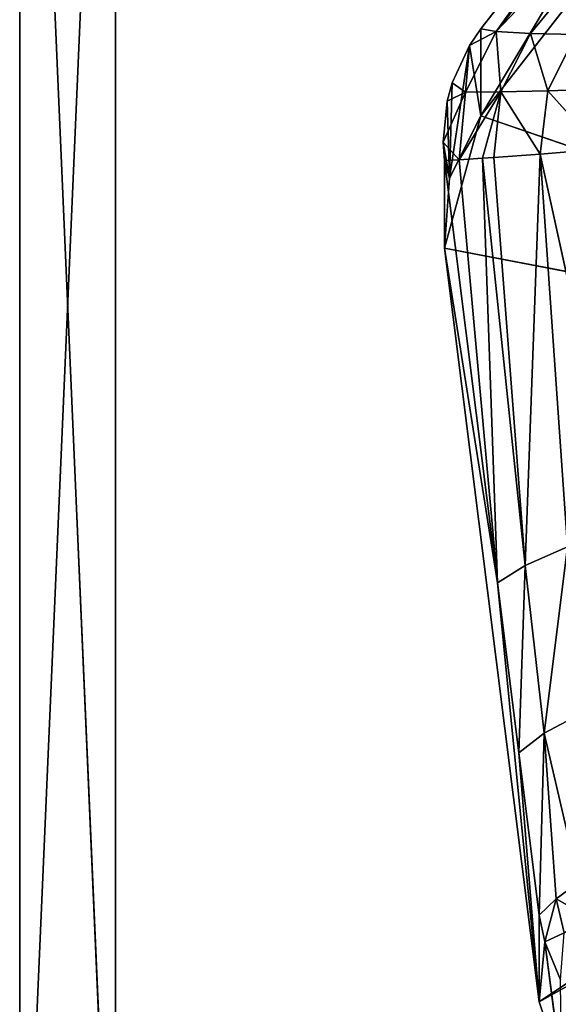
# Model space of a CAD drawing. Extents: x 257 to 312, y 0 to 136.
# Tile 450 of 656: x 264.28 to 268.78, y 118.54 to 126.76. Entities that reach past the tile are written whole.
import ezdxf

# ---------------------------------------------------------------- set-up
doc = ezdxf.new("R2010")
doc.units = 0
doc.header["$LTSCALE"] = 25.4
doc.layers.get('0').update_dxf_attribs({"color": 13, "linetype": 'CONTINUOUS'})

# ---------------------------------------------------------------- blocks, each defined once
blk = doc.blocks.new('MONO-I-KINKIET-PRZEW_D-778')
at = {"color": 250}
for p, q in [((47.7087, 42.6185, 1547.7485), (47.7087, 24.2185, 1547.7485)), ((47.7087, 24.2185, 1547.7485), (48.5087, 42.6185, 1547.7485)), ((47.7087, 24.2185, 1547.7485), (48.5087, 42.6185, 1547.7485)), ((47.7087, 42.6185, 1547.7485), (47.7087, 24.2185, 1547.7485)), ((47.7087, 42.6185, 1547.7485), (47.7087, 24.2185, 1417.7485)), ((47.7087, 42.6185, 1547.7485), (47.7087, 24.2185, 1417.7485)), ((47.7087, 42.6185, 1417.7485), (47.7087, 24.2185, 1417.7485)), ((48.5087, 24.2185, 1417.7485), (47.7087, 42.6185, 1417.7485)), ((48.5087, 24.2185, 1417.7485), (47.7087, 42.6185, 1417.7485)), ((47.7087, 42.6185, 1417.7485), (47.7087, 24.2185, 1417.7485)), ((48.5087, 24.2185, 1547.7485), (48.5087, 42.6185, 1547.7485)), ((48.5087, 24.2185, 1547.7485), (48.5087, 42.6185, 1547.7485)), ((48.5087, 24.2185, 1547.7485), (48.5087, 42.6185, 1417.7485)), ((48.5087, 24.2185, 1547.7485), (48.5087, 42.6185, 1417.7485)), ((48.5087, 24.2185, 1417.7485), (48.5087, 42.6185, 1417.7485)), ((48.5087, 24.2185, 1417.7485), (48.5087, 42.6185, 1417.7485)), ((47.7087, 24.2185, 1417.7485), (47.7087, 42.4185, 1417.7485)), ((47.7087, 42.4185, 1417.7485), (47.7087, 24.2185, 1418.7485)), ((47.7087, 42.4185, 1417.7485), (47.7087, 24.2185, 1418.7485)), ((47.7087, 42.4185, 1418.7485), (47.7087, 24.2185, 1418.7485)), ((47.7087, 24.2185, 1417.7485), (47.7087, 42.4185, 1417.7485)), ((47.7087, 42.4185, 1418.7485), (47.7087, 24.2185, 1418.7485)), ((47.7087, 24.2185, 1546.7485), (47.7087, 42.4185, 1546.7485)), ((47.7087, 42.4185, 1546.7485), (47.7087, 24.2185, 1547.7485)), ((47.7087, 42.4185, 1546.7485), (47.7087, 24.2185, 1547.7485)), ((47.7087, 42.4185, 1547.7485), (47.7087, 24.2185, 1547.7485)), ((47.7087, 24.2185, 1546.7485), (47.7087, 42.4185, 1546.7485)), ((47.7087, 42.4185, 1547.7485), (47.7087, 24.2185, 1547.7485))]:
    blk.add_line(p, q, dxfattribs=at)
at = {"color": 18}
for p, q in [((43.9867, 39.7923, 33.7577), (44.1714, 39.2382, 33.7211)), ((43.9867, 39.7923, 33.7577), (44.1257, 38.7369, 44.7157)), ((43.9867, 39.7923, 33.7577), (44.1714, 39.2382, 33.7211)), ((43.9867, 39.7923, 33.7577), (44.1257, 38.7369, 44.7157)), ((37.0305, 34.469, 33.4062), (44.1714, 39.2382, 33.7211)), ((37.0305, 34.469, 33.4062), (44.1714, 39.2382, 33.7211)), ((37.1137, 35.2997, 33.461), (44.1714, 39.2382, 33.7211)), ((37.1137, 35.2997, 33.461), (44.1714, 39.2382, 33.7211)), ((44.1257, 38.7369, 44.7157), (44.1714, 39.2382, 33.7211)), ((44.1257, 38.7369, 44.7157), (44.1714, 39.2382, 33.7211)), ((44.9627, 32.9439, 33.3055), (44.1714, 39.2382, 33.7211)), ((44.1714, 39.2382, 33.7211), (44.5201, 35.7401, 44.5141)), ((44.1714, 39.2382, 33.7211), (44.5201, 35.7401, 44.5141)), ((44.1714, 39.2382, 33.7211), (44.3419, 37.1577, 44.6077)), ((44.1714, 39.2382, 33.7211), (44.3419, 37.1577, 44.6077)), ((44.1714, 39.2382, 33.7211), (44.1714, 38.5133, 44.6972)), ((44.9627, 32.9439, 33.3055), (44.1714, 39.2382, 33.7211)), ((44.1714, 39.2382, 33.7211), (44.1714, 38.5133, 44.6972)), ((44.1257, 38.7369, 44.7157), (43.9943, 39.0537, 44.7391)), ((44.1257, 38.7369, 44.7157), (43.9943, 39.0537, 44.7391)), ((44.1257, 38.7369, 44.7157), (43.9625, 38.6616, 45.8687)), ((44.1257, 38.7369, 44.7157), (43.9625, 38.6616, 45.8687)), ((44.1257, 38.7369, 44.7157), (44.0312, 38.3784, 45.8404)), ((44.1257, 38.7369, 44.7157), (44.0312, 38.3784, 45.8404)), ((44.1714, 38.5133, 44.6972), (44.1257, 38.7369, 44.7157)), ((44.1714, 38.5133, 44.6972), (44.1257, 38.7369, 44.7157)), ((44.0312, 38.3784, 45.8404), (43.9625, 38.6616, 45.8687)), ((44.0312, 38.3784, 45.8404), (43.9625, 38.6616, 45.8687)), ((44.0312, 38.3784, 45.8404), (43.7724, 38.5238, 46.9376)), ((44.0312, 38.3784, 45.8404), (43.7724, 38.5238, 46.9376)), ((44.1714, 38.5133, 44.6972), (44.0312, 38.3784, 45.8404)), ((44.1714, 38.5133, 44.6972), (44.0312, 38.3784, 45.8404)), ((44.1714, 38.5133, 44.6972), (44.1299, 36.9954, 46.1989)), ((44.1714, 38.5133, 44.6972), (44.1299, 36.9954, 46.1989)), ((44.3419, 37.1577, 44.6077), (44.1714, 38.5133, 44.6972)), ((44.3419, 37.1577, 44.6077), (44.1714, 38.5133, 44.6972)), ((44.0312, 38.3784, 45.8404), (43.8425, 38.2399, 46.9121)), ((44.0312, 38.3784, 45.8404), (43.8425, 38.2399, 46.9121)), ((44.1299, 36.9954, 46.1989), (44.0312, 38.3784, 45.8404)), ((44.1299, 36.9954, 46.1989), (44.0312, 38.3784, 45.8404)), ((44.1299, 36.9954, 46.1989), (43.8425, 38.2399, 46.9121)), ((44.1299, 36.9954, 46.1989), (43.8425, 38.2399, 46.9121)), ((44.1299, 36.9954, 46.1989), (44.3419, 37.1577, 44.6077)), ((44.1299, 36.9954, 46.1989), (44.3419, 37.1577, 44.6077)), ((44.3419, 37.1577, 44.6077), (44.2884, 35.5961, 46.106)), ((44.3419, 37.1577, 44.6077), (44.2884, 35.5961, 46.106)), ((44.5201, 35.7401, 44.5141), (44.3419, 37.1577, 44.6077)), ((44.5201, 35.7401, 44.5141), (44.3419, 37.1577, 44.6077)), ((43.7994, 36.8202, 47.7553), (44.1299, 36.9954, 46.1989)), ((43.7994, 36.8202, 47.7553), (44.1299, 36.9954, 46.1989)), ((44.1299, 36.9954, 46.1989), (43.9355, 35.439, 47.6634)), ((44.1299, 36.9954, 46.1989), (43.9355, 35.439, 47.6634)), ((44.1299, 36.9954, 46.1989), (44.2884, 35.5961, 46.106)), ((44.1299, 36.9954, 46.1989), (44.2884, 35.5961, 46.106)), ((44.5201, 35.7401, 44.5141), (44.2884, 35.5961, 46.106)), ((44.5201, 35.7401, 44.5141), (44.2884, 35.5961, 46.106)), ((44.9634, 32.2136, 44.2812), (44.5201, 35.7401, 44.5141)), ((44.5201, 35.7401, 44.5141), (44.8403, 32.207, 44.9832)), ((44.5201, 35.7401, 44.5141), (44.8403, 32.207, 44.9832)), ((44.5201, 35.7401, 44.5141), (44.6461, 32.1945, 45.8823)), ((44.5201, 35.7401, 44.5141), (44.6461, 32.1945, 45.8823)), ((44.9627, 32.9439, 33.3055), (44.5201, 35.7401, 44.5141)), ((44.9634, 32.2136, 44.2812), (44.5201, 35.7401, 44.5141)), ((44.9627, 32.9439, 33.3055), (44.5201, 35.7401, 44.5141)), ((44.2884, 35.5961, 46.106), (43.9355, 35.439, 47.6634)), ((44.2884, 35.5961, 46.106), (43.9355, 35.439, 47.6634)), ((44.2884, 35.5961, 46.106), (44.1645, 32.159, 47.6152)), ((44.2884, 35.5961, 46.106), (44.1645, 32.159, 47.6152)), ((44.2884, 35.5961, 46.106), (44.6461, 32.1945, 45.8823)), ((44.2884, 35.5961, 46.106), (44.6461, 32.1945, 45.8823)), ((44.2884, 35.5961, 46.106), (44.5504, 32.1878, 46.2696)), ((44.2884, 35.5961, 46.106), (44.5504, 32.1878, 46.2696)), ((44.1645, 32.159, 47.6152), (43.9355, 35.439, 47.6634)), ((44.1645, 32.159, 47.6152), (43.9355, 35.439, 47.6634)), ((44.1645, 32.159, 47.6152), (43.4829, 35.2714, 49.1918)), ((44.1645, 32.159, 47.6152), (43.4829, 35.2714, 49.1918)), ((37.0305, 34.469, 33.4062), (44.6588, 31.8393, 33.2325)), ((37.0305, 34.469, 33.4062), (44.6588, 31.8393, 33.2325)), ((37.0305, 34.469, 33.4062), (44.9627, 32.9439, 33.3055)), ((37.0305, 34.469, 33.4062), (44.9627, 32.9439, 33.3055)), ((44.6588, 31.8393, 33.2325), (44.9627, 32.9439, 33.3055)), ((44.6588, 31.8393, 33.2325), (44.9627, 32.9439, 33.3055)), ((44.9627, 32.9439, 33.3055), (44.9209, 32.3614, 33.267)), ((44.9627, 32.9439, 33.3055), (44.9209, 32.3614, 33.267)), ((44.9634, 32.2136, 44.2812), (44.9627, 32.9439, 33.3055)), ((44.9634, 32.2136, 44.2812), (44.9627, 32.9439, 33.3055)), ((44.9209, 32.3614, 33.267), (44.6588, 31.8393, 33.2325)), ((44.9209, 32.3614, 33.267), (44.6588, 31.8393, 33.2325)), ((44.9209, 32.3614, 33.267), (44.7551, 31.2533, 44.2224)), ((44.9209, 32.3614, 33.267), (44.7551, 31.2533, 44.2224)), ((44.8989, 31.5635, 44.2471), (44.9209, 32.3614, 33.267)), ((44.8989, 31.5635, 44.2471), (44.9209, 32.3614, 33.267)), ((44.9634, 32.2136, 44.2812), (44.9209, 32.3614, 33.267)), ((44.9634, 32.2136, 44.2812), (44.9209, 32.3614, 33.267)), ((44.9741, 32.059, 44.2746), (44.9209, 32.3614, 33.267)), ((44.941, 31.7181, 44.257), (44.9209, 32.3614, 33.267)), ((44.9741, 32.059, 44.2746), (44.9209, 32.3614, 33.267)), ((44.941, 31.7181, 44.257), (44.9209, 32.3614, 33.267)), ((43.6623, 32.1196, 49.074), (44.1645, 32.159, 47.6152)), ((43.6623, 32.1196, 49.074), (44.1645, 32.159, 47.6152)), ((44.1015, 31.6326, 47.595), (44.1645, 32.159, 47.6152)), ((44.1015, 31.6326, 47.595), (44.1645, 32.159, 47.6152)), ((44.1645, 32.159, 47.6152), (44.5504, 32.1878, 46.2696)), ((44.1645, 32.159, 47.6152), (44.5504, 32.1878, 46.2696)), ((44.4912, 31.641, 46.2591), (44.1645, 32.159, 47.6152)), ((44.4912, 31.641, 46.2591), (44.1645, 32.159, 47.6152)), ((44.8403, 32.207, 44.9832), (44.4912, 31.641, 46.2591)), ((44.8403, 32.207, 44.9832), (44.4912, 31.641, 46.2591)), ((44.6461, 32.1945, 45.8823), (44.4912, 31.641, 46.2591)), ((44.6461, 32.1945, 45.8823), (44.4912, 31.641, 46.2591)), ((44.4912, 31.641, 46.2591), (44.5504, 32.1878, 46.2696)), ((44.4912, 31.641, 46.2591), (44.5504, 32.1878, 46.2696)), ((44.5504, 32.1878, 46.2696), (44.6461, 32.1945, 45.8823)), ((44.5504, 32.1878, 46.2696), (44.6461, 32.1945, 45.8823)), ((44.6461, 32.1945, 45.8823), (44.8403, 32.207, 44.9832)), ((44.6461, 32.1945, 45.8823), (44.8403, 32.207, 44.9832)), ((44.8403, 32.207, 44.9832), (44.7875, 31.6412, 44.9836)), ((44.8403, 32.207, 44.9832), (44.7875, 31.6412, 44.9836)), ((44.9634, 32.2136, 44.2812), (44.8403, 32.207, 44.9832)), ((44.9634, 32.2136, 44.2812), (44.8403, 32.207, 44.9832)), ((44.8403, 32.207, 44.9832), (44.9741, 32.059, 44.2746)), ((44.8403, 32.207, 44.9832), (44.9741, 32.059, 44.2746)), ((44.9741, 32.059, 44.2746), (44.9634, 32.2136, 44.2812)), ((44.9741, 32.059, 44.2746), (44.9634, 32.2136, 44.2812)), ((44.1015, 31.6326, 47.595), (43.6623, 32.1196, 49.074)), ((44.1015, 31.6326, 47.595), (43.6623, 32.1196, 49.074)), ((44.9741, 32.059, 44.2746), (44.7875, 31.6412, 44.9836)), ((44.9741, 32.059, 44.2746), (44.7875, 31.6412, 44.9836)), ((44.941, 31.7181, 44.257), (44.9741, 32.059, 44.2746)), ((44.941, 31.7181, 44.257), (44.9741, 32.059, 44.2746)), ((42.818, 29.4755, 33.0764), (44.6588, 31.8393, 33.2325)), ((44.6588, 31.8393, 33.2325), (42.818, 28.7507, 44.0525)), ((44.6588, 31.8393, 33.2325), (42.818, 28.7507, 44.0525)), ((42.818, 29.4755, 33.0764), (44.6588, 31.8393, 33.2325)), ((44.6588, 31.8393, 33.2325), (44.6588, 31.1144, 44.2086)), ((44.7551, 31.2533, 44.2224), (44.6588, 31.8393, 33.2325)), ((44.7551, 31.2533, 44.2224), (44.6588, 31.8393, 33.2325)), ((44.6588, 31.8393, 33.2325), (44.6588, 31.1144, 44.2086)), ((44.941, 31.7181, 44.257), (44.7875, 31.6412, 44.9836)), ((44.941, 31.7181, 44.257), (44.7875, 31.6412, 44.9836)), ((44.8989, 31.5635, 44.2471), (44.941, 31.7181, 44.257)), ((44.8989, 31.5635, 44.2471), (44.941, 31.7181, 44.257)), ((43.5972, 31.6156, 49.0455), (44.1015, 31.6326, 47.595)), ((43.5972, 31.6156, 49.0455), (44.1015, 31.6326, 47.595)), ((43.8678, 31.1623, 47.5207), (44.1015, 31.6326, 47.595)), ((43.8678, 31.1623, 47.5207), (44.1015, 31.6326, 47.595)), ((44.1015, 31.6326, 47.595), (44.4912, 31.641, 46.2591)), ((44.1015, 31.6326, 47.595), (44.4912, 31.641, 46.2591)), ((44.2453, 31.1525, 46.1999), (44.1015, 31.6326, 47.595)), ((44.2453, 31.1525, 46.1999), (44.1015, 31.6326, 47.595)), ((44.2453, 31.1525, 46.1999), (44.4912, 31.641, 46.2591)), ((44.2453, 31.1525, 46.1999), (44.4912, 31.641, 46.2591)), ((44.7875, 31.6412, 44.9836), (44.4912, 31.641, 46.2591)), ((44.7875, 31.6412, 44.9836), (44.4912, 31.641, 46.2591)), ((44.532, 31.1353, 44.9431), (44.4912, 31.641, 46.2591)), ((44.532, 31.1353, 44.9431), (44.4912, 31.641, 46.2591)), ((44.532, 31.1353, 44.9431), (44.7875, 31.6412, 44.9836)), ((44.532, 31.1353, 44.9431), (44.7875, 31.6412, 44.9836)), ((44.7551, 31.2533, 44.2224), (44.7875, 31.6412, 44.9836)), ((44.7551, 31.2533, 44.2224), (44.7875, 31.6412, 44.9836)), ((44.7875, 31.6412, 44.9836), (44.8989, 31.5635, 44.2471)), ((44.7875, 31.6412, 44.9836), (44.8989, 31.5635, 44.2471)), ((44.7551, 31.2533, 44.2224), (44.8989, 31.5635, 44.2471)), ((44.7551, 31.2533, 44.2224), (44.8989, 31.5635, 44.2471)), ((44.7551, 31.2533, 44.2224), (44.532, 31.1353, 44.9431)), ((44.7551, 31.2533, 44.2224), (44.532, 31.1353, 44.9431)), ((44.6588, 31.1144, 44.2086), (44.7551, 31.2533, 44.2224)), ((44.6588, 31.1144, 44.2086), (44.7551, 31.2533, 44.2224)), ((44.2453, 31.1525, 46.1999), (43.8678, 31.1623, 47.5207)), ((44.2453, 31.1525, 46.1999), (43.8678, 31.1623, 47.5207)), ((44.2453, 31.1525, 46.1999), (42.356, 28.8535, 46.2441)), ((44.2453, 31.1525, 46.1999), (42.356, 28.8535, 46.2441)), ((44.532, 31.1353, 44.9431), (42.356, 28.8535, 46.2441)), ((44.532, 31.1353, 44.9431), (42.356, 28.8535, 46.2441)), ((44.532, 31.1353, 44.9431), (42.6799, 28.7793, 44.7775)), ((44.532, 31.1353, 44.9431), (42.6799, 28.7793, 44.7775)), ((44.532, 31.1353, 44.9431), (42.818, 28.7507, 44.0525)), ((44.532, 31.1353, 44.9431), (42.818, 28.7507, 44.0525)), ((42.818, 28.7507, 44.0525), (44.6588, 31.1144, 44.2086)), ((42.818, 28.7507, 44.0525), (44.6588, 31.1144, 44.2086)), ((44.532, 31.1353, 44.9431), (44.2453, 31.1525, 46.1999)), ((44.532, 31.1353, 44.9431), (44.2453, 31.1525, 46.1999)), ((44.6588, 31.1144, 44.2086), (44.532, 31.1353, 44.9431)), ((44.6588, 31.1144, 44.2086), (44.532, 31.1353, 44.9431))]:
    blk.add_line(p, q, dxfattribs=at)
at = {"color": 7}
mesh = blk.add_polyface(dxfattribs=at)
corners = [(46.7087, 43.4185, 1546.7485), (29.0173, 31.1662, 1546.7485), (10.3087, 43.4185, 1546.7485)]
mesh.append_faces([[corners[k] for k in face] for face in [(0, 1, 2)]], dxfattribs={"color": 7})
mesh = blk.add_polyface(dxfattribs=at)
corners = [(46.7087, 43.4185, 1547.7485), (10.3087, 43.4185, 1547.7485), (28.338, 31.2127, 1547.7485)]
mesh.append_faces([[corners[k] for k in face] for face in [(0, 1, 2)]], dxfattribs={"color": 7})
mesh = blk.add_polyface(dxfattribs=at)
corners = [(46.7087, 43.4185, 1547.7485), (28.338, 31.2127, 1547.7485), (29.0173, 31.1662, 1547.7485)]
mesh.append_faces([[corners[k] for k in face] for face in [(0, 1, 2)]], dxfattribs={"color": 7})
mesh = blk.add_polyface(dxfattribs=at)
corners = [(46.7087, 43.4185, 1546.7485), (29.6588, 30.9382, 1546.7485), (29.0173, 31.1662, 1546.7485)]
mesh.append_faces([[corners[k] for k in face] for face in [(0, 1, 2)]], dxfattribs={"color": 7})
mesh = blk.add_polyface(dxfattribs=at)
corners = [(46.7087, 43.4185, 1547.7485), (29.0173, 31.1662, 1547.7485), (29.6588, 30.9382, 1547.7485)]
mesh.append_faces([[corners[k] for k in face] for face in [(0, 1, 2)]], dxfattribs={"color": 7})
mesh = blk.add_polyface(dxfattribs=at)
corners = [(46.7087, 43.4185, 1546.7485), (30.215, 30.5456, 1546.7485), (29.6588, 30.9382, 1546.7485)]
mesh.append_faces([[corners[k] for k in face] for face in [(0, 1, 2)]], dxfattribs={"color": 7})
mesh = blk.add_polyface(dxfattribs=at)
corners = [(46.7087, 43.4185, 1547.7485), (29.6588, 30.9382, 1547.7485), (30.215, 30.5456, 1547.7485)]
mesh.append_faces([[corners[k] for k in face] for face in [(0, 1, 2)]], dxfattribs={"color": 7})
mesh = blk.add_polyface(dxfattribs=at)
corners = [(47.0913, 43.3424, 1546.7485), (30.215, 30.5456, 1546.7485), (46.7087, 43.4185, 1546.7485)]
mesh.append_faces([[corners[k] for k in face] for face in [(0, 1, 2)]], dxfattribs={"color": 7})
mesh = blk.add_polyface(dxfattribs=at)
corners = [(47.4158, 43.1256, 1547.7485), (46.7087, 43.4185, 1547.7485), (30.215, 30.5456, 1547.7485)]
mesh.append_faces([[corners[k] for k in face] for face in [(0, 1, 2)]], dxfattribs={"color": 7})
mesh = blk.add_polyface(dxfattribs=at)
corners = [(47.4158, 43.1256, 1546.7485), (30.215, 30.5456, 1546.7485), (47.0913, 43.3424, 1546.7485)]
mesh.append_faces([[corners[k] for k in face] for face in [(0, 1, 2)]], dxfattribs={"color": 7})
mesh = blk.add_polyface(dxfattribs=at)
corners = [(47.6325, 42.8012, 1546.7485), (30.215, 30.5456, 1546.7485), (47.4158, 43.1256, 1546.7485)]
mesh.append_faces([[corners[k] for k in face] for face in [(0, 1, 2)]], dxfattribs={"color": 7})
mesh = blk.add_polyface(dxfattribs=at)
corners = [(47.6325, 42.8012, 1547.7485), (47.4158, 43.1256, 1547.7485), (30.215, 30.5456, 1547.7485)]
mesh.append_faces([[corners[k] for k in face] for face in [(0, 1, 2)]], dxfattribs={"color": 7})
mesh = blk.add_polyface(dxfattribs=at)
corners = [(47.6325, 42.8012, 1546.7485), (30.6447, 30.0174, 1546.7485), (30.215, 30.5456, 1546.7485)]
mesh.append_faces([[corners[k] for k in face] for face in [(0, 1, 2)]], dxfattribs={"color": 7})
mesh = blk.add_polyface(dxfattribs=at)
corners = [(47.7087, 42.4185, 1547.7485), (47.6325, 42.8012, 1547.7485), (30.215, 30.5456, 1547.7485)]
mesh.append_faces([[corners[k] for k in face] for face in [(0, 1, 2)]], dxfattribs={"color": 7})
mesh = blk.add_polyface(dxfattribs=at)
corners = [(47.7087, 42.4185, 1546.7485), (30.6447, 30.0174, 1546.7485), (47.6325, 42.8012, 1546.7485)]
mesh.append_faces([[corners[k] for k in face] for face in [(0, 1, 2)]], dxfattribs={"color": 7})
mesh = blk.add_polyface(dxfattribs=at)
corners = [(48.5087, 42.6185, 1547.7485), (47.7087, 42.6185, 1547.7485), (47.7087, 24.2185, 1547.7485)]
mesh.append_faces([[corners[k] for k in face] for face in [(0, 1, 2)]], dxfattribs={"color": 7})
mesh = blk.add_polyface(dxfattribs=at)
corners = [(48.5087, 42.6185, 1547.7485), (47.7087, 24.2185, 1547.7485), (48.5087, 24.2185, 1547.7485)]
mesh.append_faces([[corners[k] for k in face] for face in [(0, 1, 2)]], dxfattribs={"color": 7})
mesh = blk.add_polyface(dxfattribs=at)
corners = [(47.7087, 42.6185, 1547.7485), (47.7087, 24.2185, 1417.7485), (47.7087, 24.2185, 1547.7485)]
mesh.append_faces([[corners[k] for k in face] for face in [(0, 1, 2)]], dxfattribs={"color": 7})
mesh = blk.add_polyface(dxfattribs=at)
corners = [(47.7087, 42.6185, 1417.7485), (47.7087, 24.2185, 1417.7485), (47.7087, 42.6185, 1547.7485)]
mesh.append_faces([[corners[k] for k in face] for face in [(0, 1, 2)]], dxfattribs={"color": 7})
mesh = blk.add_polyface(dxfattribs=at)
corners = [(48.5087, 42.6185, 1417.7485), (48.5087, 24.2185, 1417.7485), (47.7087, 42.6185, 1417.7485)]
mesh.append_faces([[corners[k] for k in face] for face in [(0, 1, 2)]], dxfattribs={"color": 7})
mesh = blk.add_polyface(dxfattribs=at)
corners = [(48.5087, 24.2185, 1417.7485), (47.7087, 24.2185, 1417.7485), (47.7087, 42.6185, 1417.7485)]
mesh.append_faces([[corners[k] for k in face] for face in [(0, 1, 2)]], dxfattribs={"color": 7})
mesh = blk.add_polyface(dxfattribs=at)
corners = [(48.5087, 42.6185, 1547.7485), (48.5087, 24.2185, 1547.7485), (48.5087, 42.6185, 1417.7485)]
mesh.append_faces([[corners[k] for k in face] for face in [(0, 1, 2)]], dxfattribs={"color": 7})
mesh = blk.add_polyface(dxfattribs=at)
corners = [(48.5087, 42.6185, 1417.7485), (48.5087, 24.2185, 1547.7485), (48.5087, 24.2185, 1417.7485)]
mesh.append_faces([[corners[k] for k in face] for face in [(0, 1, 2)]], dxfattribs={"color": 7})
mesh = blk.add_polyface(dxfattribs=at)
corners = [(47.7087, 42.4185, 1417.7485), (47.7087, 24.2185, 1417.7485), (9.3087, 24.2185, 1417.7485)]
mesh.append_faces([[corners[k] for k in face] for face in [(0, 1, 2)]], dxfattribs={"color": 7})
mesh = blk.add_polyface(dxfattribs=at)
corners = [(47.7087, 42.4185, 1417.7485), (9.3087, 24.2185, 1417.7485), (9.3087, 42.4185, 1417.7485)]
mesh.append_faces([[corners[k] for k in face] for face in [(0, 1, 2)]], dxfattribs={"color": 7})
mesh = blk.add_polyface(dxfattribs=at)
corners = [(47.7087, 42.4185, 1418.7485), (9.3087, 42.4185, 1418.7485), (47.7087, 24.2185, 1418.7485)]
mesh.append_faces([[corners[k] for k in face] for face in [(0, 1, 2)]], dxfattribs={"color": 7})
mesh = blk.add_polyface(dxfattribs=at)
corners = [(47.7087, 24.2185, 1418.7485), (9.3087, 42.4185, 1418.7485), (9.3087, 24.2185, 1418.7485)]
mesh.append_faces([[corners[k] for k in face] for face in [(0, 1, 2)]], dxfattribs={"color": 7})
mesh = blk.add_polyface(dxfattribs=at)
corners = [(47.7087, 42.4185, 1547.7485), (30.215, 30.5456, 1547.7485), (30.6447, 30.0174, 1547.7485)]
mesh.append_faces([[corners[k] for k in face] for face in [(0, 1, 2)]], dxfattribs={"color": 7})
mesh = blk.add_polyface(dxfattribs=at)
corners = [(47.7087, 42.4185, 1546.7485), (30.9159, 29.393, 1546.7485), (30.6447, 30.0174, 1546.7485)]
mesh.append_faces([[corners[k] for k in face] for face in [(0, 1, 2)]], dxfattribs={"color": 7})
mesh = blk.add_polyface(dxfattribs=at)
corners = [(47.7087, 42.4185, 1547.7485), (30.6447, 30.0174, 1547.7485), (30.9159, 29.393, 1547.7485)]
mesh.append_faces([[corners[k] for k in face] for face in [(0, 1, 2)]], dxfattribs={"color": 7})
mesh = blk.add_polyface(dxfattribs=at)
corners = [(47.7087, 42.4185, 1546.7485), (31.0087, 28.7185, 1546.7485), (30.9159, 29.393, 1546.7485)]
mesh.append_faces([[corners[k] for k in face] for face in [(0, 1, 2)]], dxfattribs={"color": 7})
mesh = blk.add_polyface(dxfattribs=at)
corners = [(47.7087, 42.4185, 1547.7485), (30.9159, 29.393, 1547.7485), (47.7087, 24.2185, 1547.7485)]
mesh.append_faces([[corners[k] for k in face] for face in [(0, 1, 2)]], dxfattribs={"color": 7})
mesh = blk.add_polyface(dxfattribs=at)
corners = [(47.7087, 42.4185, 1546.7485), (47.7087, 24.2185, 1546.7485), (31.0087, 28.7185, 1546.7485)]
mesh.append_faces([[corners[k] for k in face] for face in [(0, 1, 2)]], dxfattribs={"color": 7})
mesh = blk.add_polyface(dxfattribs=at)
corners = [(47.7087, 42.4185, 1417.7485), (47.7087, 24.2185, 1418.7485), (47.7087, 24.2185, 1417.7485)]
mesh.append_faces([[corners[k] for k in face] for face in [(0, 1, 2)]], dxfattribs={"color": 7})
mesh = blk.add_polyface(dxfattribs=at)
corners = [(47.7087, 42.4185, 1418.7485), (47.7087, 24.2185, 1418.7485), (47.7087, 42.4185, 1417.7485)]
mesh.append_faces([[corners[k] for k in face] for face in [(0, 1, 2)]], dxfattribs={"color": 7})
mesh = blk.add_polyface(dxfattribs=at)
corners = [(47.7087, 42.4185, 1546.7485), (47.7087, 24.2185, 1547.7485), (47.7087, 24.2185, 1546.7485)]
mesh.append_faces([[corners[k] for k in face] for face in [(0, 1, 2)]], dxfattribs={"color": 7})
mesh = blk.add_polyface(dxfattribs=at)
corners = [(47.7087, 42.4185, 1547.7485), (47.7087, 24.2185, 1547.7485), (47.7087, 42.4185, 1546.7485)]
mesh.append_faces([[corners[k] for k in face] for face in [(0, 1, 2)]], dxfattribs={"color": 7})
mesh = blk.add_polyface(dxfattribs=at)
corners = [(44.1714, 39.2382, 33.7211), (37.1137, 35.2997, 33.461), (43.9867, 39.7923, 33.7577)]
mesh.append_faces([[corners[k] for k in face] for face in [(0, 1, 2)]], dxfattribs={"color": 7})
mesh = blk.add_polyface(dxfattribs=at)
corners = [(43.9867, 39.7923, 33.7577), (44.1257, 38.7369, 44.7157), (44.1714, 39.2382, 33.7211)]
mesh.append_faces([[corners[k] for k in face] for face in [(0, 1, 2)]], dxfattribs={"color": 7})
mesh = blk.add_polyface(dxfattribs=at)
corners = [(43.9867, 39.7923, 33.7577), (43.9943, 39.0537, 44.7391), (44.1257, 38.7369, 44.7157)]
mesh.append_faces([[corners[k] for k in face] for face in [(0, 1, 2)]], dxfattribs={"color": 7})
mesh = blk.add_polyface(dxfattribs=at)
corners = [(44.9627, 32.9439, 33.3055), (37.0305, 34.469, 33.4062), (44.1714, 39.2382, 33.7211)]
mesh.append_faces([[corners[k] for k in face] for face in [(0, 1, 2)]], dxfattribs={"color": 7})
mesh = blk.add_polyface(dxfattribs=at)
corners = [(44.1714, 39.2382, 33.7211), (37.0305, 34.469, 33.4062), (37.1137, 35.2997, 33.461)]
mesh.append_faces([[corners[k] for k in face] for face in [(0, 1, 2)]], dxfattribs={"color": 7})
mesh = blk.add_polyface(dxfattribs=at)
corners = [(44.1714, 39.2382, 33.7211), (44.1257, 38.7369, 44.7157), (44.1714, 38.5133, 44.6972)]
mesh.append_faces([[corners[k] for k in face] for face in [(0, 1, 2)]], dxfattribs={"color": 7})
mesh = blk.add_polyface(dxfattribs=at)
corners = [(44.1714, 39.2382, 33.7211), (44.5201, 35.7401, 44.5141), (44.9627, 32.9439, 33.3055)]
mesh.append_faces([[corners[k] for k in face] for face in [(0, 1, 2)]], dxfattribs={"color": 7})
mesh = blk.add_polyface(dxfattribs=at)
corners = [(44.1714, 39.2382, 33.7211), (44.3419, 37.1577, 44.6077), (44.5201, 35.7401, 44.5141)]
mesh.append_faces([[corners[k] for k in face] for face in [(0, 1, 2)]], dxfattribs={"color": 7})
mesh = blk.add_polyface(dxfattribs=at)
corners = [(44.1714, 39.2382, 33.7211), (44.1714, 38.5133, 44.6972), (44.3419, 37.1577, 44.6077)]
mesh.append_faces([[corners[k] for k in face] for face in [(0, 1, 2)]], dxfattribs={"color": 7})
mesh = blk.add_polyface(dxfattribs=at)
corners = [(43.9943, 39.0537, 44.7391), (43.9625, 38.6616, 45.8687), (44.1257, 38.7369, 44.7157)]
mesh.append_faces([[corners[k] for k in face] for face in [(0, 1, 2)]], dxfattribs={"color": 7})
mesh = blk.add_polyface(dxfattribs=at)
corners = [(44.1257, 38.7369, 44.7157), (43.9625, 38.6616, 45.8687), (44.0312, 38.3784, 45.8404)]
mesh.append_faces([[corners[k] for k in face] for face in [(0, 1, 2)]], dxfattribs={"color": 7})
mesh = blk.add_polyface(dxfattribs=at)
corners = [(44.1257, 38.7369, 44.7157), (44.0312, 38.3784, 45.8404), (44.1714, 38.5133, 44.6972)]
mesh.append_faces([[corners[k] for k in face] for face in [(0, 1, 2)]], dxfattribs={"color": 7})
mesh = blk.add_polyface(dxfattribs=at)
corners = [(43.9625, 38.6616, 45.8687), (43.7724, 38.5238, 46.9376), (44.0312, 38.3784, 45.8404)]
mesh.append_faces([[corners[k] for k in face] for face in [(0, 1, 2)]], dxfattribs={"color": 7})
mesh = blk.add_polyface(dxfattribs=at)
corners = [(43.7724, 38.5238, 46.9376), (43.8425, 38.2399, 46.9121), (44.0312, 38.3784, 45.8404)]
mesh.append_faces([[corners[k] for k in face] for face in [(0, 1, 2)]], dxfattribs={"color": 7})
mesh = blk.add_polyface(dxfattribs=at)
corners = [(44.1714, 38.5133, 44.6972), (44.0312, 38.3784, 45.8404), (44.1299, 36.9954, 46.1989)]
mesh.append_faces([[corners[k] for k in face] for face in [(0, 1, 2)]], dxfattribs={"color": 7})
mesh = blk.add_polyface(dxfattribs=at)
corners = [(44.1714, 38.5133, 44.6972), (44.1299, 36.9954, 46.1989), (44.3419, 37.1577, 44.6077)]
mesh.append_faces([[corners[k] for k in face] for face in [(0, 1, 2)]], dxfattribs={"color": 7})
mesh = blk.add_polyface(dxfattribs=at)
corners = [(44.0312, 38.3784, 45.8404), (43.8425, 38.2399, 46.9121), (44.1299, 36.9954, 46.1989)]
mesh.append_faces([[corners[k] for k in face] for face in [(0, 1, 2)]], dxfattribs={"color": 7})
mesh = blk.add_polyface(dxfattribs=at)
corners = [(43.8425, 38.2399, 46.9121), (43.7994, 36.8202, 47.7553), (44.1299, 36.9954, 46.1989)]
mesh.append_faces([[corners[k] for k in face] for face in [(0, 1, 2)]], dxfattribs={"color": 7})
mesh = blk.add_polyface(dxfattribs=at)
corners = [(44.3419, 37.1577, 44.6077), (44.1299, 36.9954, 46.1989), (44.2884, 35.5961, 46.106)]
mesh.append_faces([[corners[k] for k in face] for face in [(0, 1, 2)]], dxfattribs={"color": 7})
mesh = blk.add_polyface(dxfattribs=at)
corners = [(44.3419, 37.1577, 44.6077), (44.2884, 35.5961, 46.106), (44.5201, 35.7401, 44.5141)]
mesh.append_faces([[corners[k] for k in face] for face in [(0, 1, 2)]], dxfattribs={"color": 7})
mesh = blk.add_polyface(dxfattribs=at)
corners = [(44.1299, 36.9954, 46.1989), (43.7994, 36.8202, 47.7553), (43.9355, 35.439, 47.6634)]
mesh.append_faces([[corners[k] for k in face] for face in [(0, 1, 2)]], dxfattribs={"color": 7})
mesh = blk.add_polyface(dxfattribs=at)
corners = [(44.1299, 36.9954, 46.1989), (43.9355, 35.439, 47.6634), (44.2884, 35.5961, 46.106)]
mesh.append_faces([[corners[k] for k in face] for face in [(0, 1, 2)]], dxfattribs={"color": 7})
mesh = blk.add_polyface(dxfattribs=at)
corners = [(44.5201, 35.7401, 44.5141), (44.2884, 35.5961, 46.106), (44.6461, 32.1945, 45.8823)]
mesh.append_faces([[corners[k] for k in face] for face in [(0, 1, 2)]], dxfattribs={"color": 7})
mesh = blk.add_polyface(dxfattribs=at)
corners = [(44.5201, 35.7401, 44.5141), (44.8403, 32.207, 44.9832), (44.9634, 32.2136, 44.2812)]
mesh.append_faces([[corners[k] for k in face] for face in [(0, 1, 2)]], dxfattribs={"color": 7})
mesh = blk.add_polyface(dxfattribs=at)
corners = [(44.5201, 35.7401, 44.5141), (44.6461, 32.1945, 45.8823), (44.8403, 32.207, 44.9832)]
mesh.append_faces([[corners[k] for k in face] for face in [(0, 1, 2)]], dxfattribs={"color": 7})
mesh = blk.add_polyface(dxfattribs=at)
corners = [(44.5201, 35.7401, 44.5141), (44.9634, 32.2136, 44.2812), (44.9627, 32.9439, 33.3055)]
mesh.append_faces([[corners[k] for k in face] for face in [(0, 1, 2)]], dxfattribs={"color": 7})
mesh = blk.add_polyface(dxfattribs=at)
corners = [(44.2884, 35.5961, 46.106), (43.9355, 35.439, 47.6634), (44.1645, 32.159, 47.6152)]
mesh.append_faces([[corners[k] for k in face] for face in [(0, 1, 2)]], dxfattribs={"color": 7})
mesh = blk.add_polyface(dxfattribs=at)
corners = [(44.2884, 35.5961, 46.106), (44.1645, 32.159, 47.6152), (44.5504, 32.1878, 46.2696)]
mesh.append_faces([[corners[k] for k in face] for face in [(0, 1, 2)]], dxfattribs={"color": 7})
mesh = blk.add_polyface(dxfattribs=at)
corners = [(44.2884, 35.5961, 46.106), (44.5504, 32.1878, 46.2696), (44.6461, 32.1945, 45.8823)]
mesh.append_faces([[corners[k] for k in face] for face in [(0, 1, 2)]], dxfattribs={"color": 7})
mesh = blk.add_polyface(dxfattribs=at)
corners = [(43.9355, 35.439, 47.6634), (43.4829, 35.2714, 49.1918), (44.1645, 32.159, 47.6152)]
mesh.append_faces([[corners[k] for k in face] for face in [(0, 1, 2)]], dxfattribs={"color": 7})
mesh = blk.add_polyface(dxfattribs=at)
corners = [(43.4829, 35.2714, 49.1918), (43.6623, 32.1196, 49.074), (44.1645, 32.159, 47.6152)]
mesh.append_faces([[corners[k] for k in face] for face in [(0, 1, 2)]], dxfattribs={"color": 7})
mesh = blk.add_polyface(dxfattribs=at)
corners = [(44.6588, 31.8393, 33.2325), (42.818, 29.4755, 33.0764), (37.0305, 34.469, 33.4062)]
mesh.append_faces([[corners[k] for k in face] for face in [(0, 1, 2)]], dxfattribs={"color": 7})
mesh = blk.add_polyface(dxfattribs=at)
corners = [(44.9627, 32.9439, 33.3055), (44.6588, 31.8393, 33.2325), (37.0305, 34.469, 33.4062)]
mesh.append_faces([[corners[k] for k in face] for face in [(0, 1, 2)]], dxfattribs={"color": 7})
mesh = blk.add_polyface(dxfattribs=at)
corners = [(44.9627, 32.9439, 33.3055), (44.9209, 32.3614, 33.267), (44.6588, 31.8393, 33.2325)]
mesh.append_faces([[corners[k] for k in face] for face in [(0, 1, 2)]], dxfattribs={"color": 7})
mesh = blk.add_polyface(dxfattribs=at)
corners = [(44.9627, 32.9439, 33.3055), (44.9634, 32.2136, 44.2812), (44.9209, 32.3614, 33.267)]
mesh.append_faces([[corners[k] for k in face] for face in [(0, 1, 2)]], dxfattribs={"color": 7})
mesh = blk.add_polyface(dxfattribs=at)
corners = [(44.9209, 32.3614, 33.267), (44.7551, 31.2533, 44.2224), (44.6588, 31.8393, 33.2325)]
mesh.append_faces([[corners[k] for k in face] for face in [(0, 1, 2)]], dxfattribs={"color": 7})
mesh = blk.add_polyface(dxfattribs=at)
corners = [(44.9209, 32.3614, 33.267), (44.8989, 31.5635, 44.2471), (44.7551, 31.2533, 44.2224)]
mesh.append_faces([[corners[k] for k in face] for face in [(0, 1, 2)]], dxfattribs={"color": 7})
mesh = blk.add_polyface(dxfattribs=at)
corners = [(44.9209, 32.3614, 33.267), (44.941, 31.7181, 44.257), (44.8989, 31.5635, 44.2471)]
mesh.append_faces([[corners[k] for k in face] for face in [(0, 1, 2)]], dxfattribs={"color": 7})
mesh = blk.add_polyface(dxfattribs=at)
corners = [(44.9209, 32.3614, 33.267), (44.9634, 32.2136, 44.2812), (44.9741, 32.059, 44.2746)]
mesh.append_faces([[corners[k] for k in face] for face in [(0, 1, 2)]], dxfattribs={"color": 7})
mesh = blk.add_polyface(dxfattribs=at)
corners = [(44.9209, 32.3614, 33.267), (44.9741, 32.059, 44.2746), (44.941, 31.7181, 44.257)]
mesh.append_faces([[corners[k] for k in face] for face in [(0, 1, 2)]], dxfattribs={"color": 7})
mesh = blk.add_polyface(dxfattribs=at)
corners = [(44.1645, 32.159, 47.6152), (43.6623, 32.1196, 49.074), (44.1015, 31.6326, 47.595)]
mesh.append_faces([[corners[k] for k in face] for face in [(0, 1, 2)]], dxfattribs={"color": 7})
mesh = blk.add_polyface(dxfattribs=at)
corners = [(44.1645, 32.159, 47.6152), (44.1015, 31.6326, 47.595), (44.4912, 31.641, 46.2591)]
mesh.append_faces([[corners[k] for k in face] for face in [(0, 1, 2)]], dxfattribs={"color": 7})
mesh = blk.add_polyface(dxfattribs=at)
corners = [(44.5504, 32.1878, 46.2696), (44.1645, 32.159, 47.6152), (44.4912, 31.641, 46.2591)]
mesh.append_faces([[corners[k] for k in face] for face in [(0, 1, 2)]], dxfattribs={"color": 7})
mesh = blk.add_polyface(dxfattribs=at)
corners = [(44.8403, 32.207, 44.9832), (44.4912, 31.641, 46.2591), (44.7875, 31.6412, 44.9836)]
mesh.append_faces([[corners[k] for k in face] for face in [(0, 1, 2)]], dxfattribs={"color": 7})
mesh = blk.add_polyface(dxfattribs=at)
corners = [(44.8403, 32.207, 44.9832), (44.6461, 32.1945, 45.8823), (44.4912, 31.641, 46.2591)]
mesh.append_faces([[corners[k] for k in face] for face in [(0, 1, 2)]], dxfattribs={"color": 7})
mesh = blk.add_polyface(dxfattribs=at)
corners = [(44.6461, 32.1945, 45.8823), (44.5504, 32.1878, 46.2696), (44.4912, 31.641, 46.2591)]
mesh.append_faces([[corners[k] for k in face] for face in [(0, 1, 2)]], dxfattribs={"color": 7})
mesh = blk.add_polyface(dxfattribs=at)
corners = [(44.8403, 32.207, 44.9832), (44.7875, 31.6412, 44.9836), (44.9741, 32.059, 44.2746)]
mesh.append_faces([[corners[k] for k in face] for face in [(0, 1, 2)]], dxfattribs={"color": 7})
mesh = blk.add_polyface(dxfattribs=at)
corners = [(44.9634, 32.2136, 44.2812), (44.8403, 32.207, 44.9832), (44.9741, 32.059, 44.2746)]
mesh.append_faces([[corners[k] for k in face] for face in [(0, 1, 2)]], dxfattribs={"color": 7})
mesh = blk.add_polyface(dxfattribs=at)
corners = [(43.6623, 32.1196, 49.074), (43.5972, 31.6156, 49.0455), (44.1015, 31.6326, 47.595)]
mesh.append_faces([[corners[k] for k in face] for face in [(0, 1, 2)]], dxfattribs={"color": 7})
mesh = blk.add_polyface(dxfattribs=at)
corners = [(44.9741, 32.059, 44.2746), (44.7875, 31.6412, 44.9836), (44.941, 31.7181, 44.257)]
mesh.append_faces([[corners[k] for k in face] for face in [(0, 1, 2)]], dxfattribs={"color": 7})
mesh = blk.add_polyface(dxfattribs=at)
corners = [(44.6588, 31.8393, 33.2325), (42.818, 28.7507, 44.0525), (42.818, 29.4755, 33.0764)]
mesh.append_faces([[corners[k] for k in face] for face in [(0, 1, 2)]], dxfattribs={"color": 7})
mesh = blk.add_polyface(dxfattribs=at)
corners = [(44.6588, 31.8393, 33.2325), (44.6588, 31.1144, 44.2086), (42.818, 28.7507, 44.0525)]
mesh.append_faces([[corners[k] for k in face] for face in [(0, 1, 2)]], dxfattribs={"color": 7})
mesh = blk.add_polyface(dxfattribs=at)
corners = [(44.6588, 31.8393, 33.2325), (44.7551, 31.2533, 44.2224), (44.6588, 31.1144, 44.2086)]
mesh.append_faces([[corners[k] for k in face] for face in [(0, 1, 2)]], dxfattribs={"color": 7})
mesh = blk.add_polyface(dxfattribs=at)
corners = [(44.941, 31.7181, 44.257), (44.7875, 31.6412, 44.9836), (44.8989, 31.5635, 44.2471)]
mesh.append_faces([[corners[k] for k in face] for face in [(0, 1, 2)]], dxfattribs={"color": 7})
mesh = blk.add_polyface(dxfattribs=at)
corners = [(44.1015, 31.6326, 47.595), (43.5972, 31.6156, 49.0455), (43.8678, 31.1623, 47.5207)]
mesh.append_faces([[corners[k] for k in face] for face in [(0, 1, 2)]], dxfattribs={"color": 7})
mesh = blk.add_polyface(dxfattribs=at)
corners = [(44.1015, 31.6326, 47.595), (43.8678, 31.1623, 47.5207), (44.2453, 31.1525, 46.1999)]
mesh.append_faces([[corners[k] for k in face] for face in [(0, 1, 2)]], dxfattribs={"color": 7})
mesh = blk.add_polyface(dxfattribs=at)
corners = [(44.4912, 31.641, 46.2591), (44.1015, 31.6326, 47.595), (44.2453, 31.1525, 46.1999)]
mesh.append_faces([[corners[k] for k in face] for face in [(0, 1, 2)]], dxfattribs={"color": 7})
mesh = blk.add_polyface(dxfattribs=at)
corners = [(44.4912, 31.641, 46.2591), (44.2453, 31.1525, 46.1999), (44.532, 31.1353, 44.9431)]
mesh.append_faces([[corners[k] for k in face] for face in [(0, 1, 2)]], dxfattribs={"color": 7})
mesh = blk.add_polyface(dxfattribs=at)
corners = [(44.7875, 31.6412, 44.9836), (44.4912, 31.641, 46.2591), (44.532, 31.1353, 44.9431)]
mesh.append_faces([[corners[k] for k in face] for face in [(0, 1, 2)]], dxfattribs={"color": 7})
mesh = blk.add_polyface(dxfattribs=at)
corners = [(44.7875, 31.6412, 44.9836), (44.532, 31.1353, 44.9431), (44.7551, 31.2533, 44.2224)]
mesh.append_faces([[corners[k] for k in face] for face in [(0, 1, 2)]], dxfattribs={"color": 7})
mesh = blk.add_polyface(dxfattribs=at)
corners = [(44.7875, 31.6412, 44.9836), (44.7551, 31.2533, 44.2224), (44.8989, 31.5635, 44.2471)]
mesh.append_faces([[corners[k] for k in face] for face in [(0, 1, 2)]], dxfattribs={"color": 7})
mesh = blk.add_polyface(dxfattribs=at)
corners = [(44.7551, 31.2533, 44.2224), (44.532, 31.1353, 44.9431), (44.6588, 31.1144, 44.2086)]
mesh.append_faces([[corners[k] for k in face] for face in [(0, 1, 2)]], dxfattribs={"color": 7})
mesh = blk.add_polyface(dxfattribs=at)
corners = [(43.8678, 31.1623, 47.5207), (42.356, 28.8535, 46.2441), (44.2453, 31.1525, 46.1999)]
mesh.append_faces([[corners[k] for k in face] for face in [(0, 1, 2)]], dxfattribs={"color": 7})
mesh = blk.add_polyface(dxfattribs=at)
corners = [(44.2453, 31.1525, 46.1999), (42.356, 28.8535, 46.2441), (44.532, 31.1353, 44.9431)]
mesh.append_faces([[corners[k] for k in face] for face in [(0, 1, 2)]], dxfattribs={"color": 7})
mesh = blk.add_polyface(dxfattribs=at)
corners = [(44.532, 31.1353, 44.9431), (42.356, 28.8535, 46.2441), (42.6799, 28.7793, 44.7775)]
mesh.append_faces([[corners[k] for k in face] for face in [(0, 1, 2)]], dxfattribs={"color": 7})
mesh = blk.add_polyface(dxfattribs=at)
corners = [(44.532, 31.1353, 44.9431), (42.6799, 28.7793, 44.7775), (42.818, 28.7507, 44.0525)]
mesh.append_faces([[corners[k] for k in face] for face in [(0, 1, 2)]], dxfattribs={"color": 7})
mesh = blk.add_polyface(dxfattribs=at)
corners = [(44.532, 31.1353, 44.9431), (42.818, 28.7507, 44.0525), (44.6588, 31.1144, 44.2086)]
mesh.append_faces([[corners[k] for k in face] for face in [(0, 1, 2)]], dxfattribs={"color": 7})

msp = doc.modelspace()

# ---------------------------------------------------------------- block references
at = {"color": 0, "rotation": 179.9999999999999}
msp.add_blockref('MONO-I-KINKIET-PRZEW_D-778', (312.7885, 157.7954, -17.3669), dxfattribs=at)

doc.saveas('drawing.dxf')
